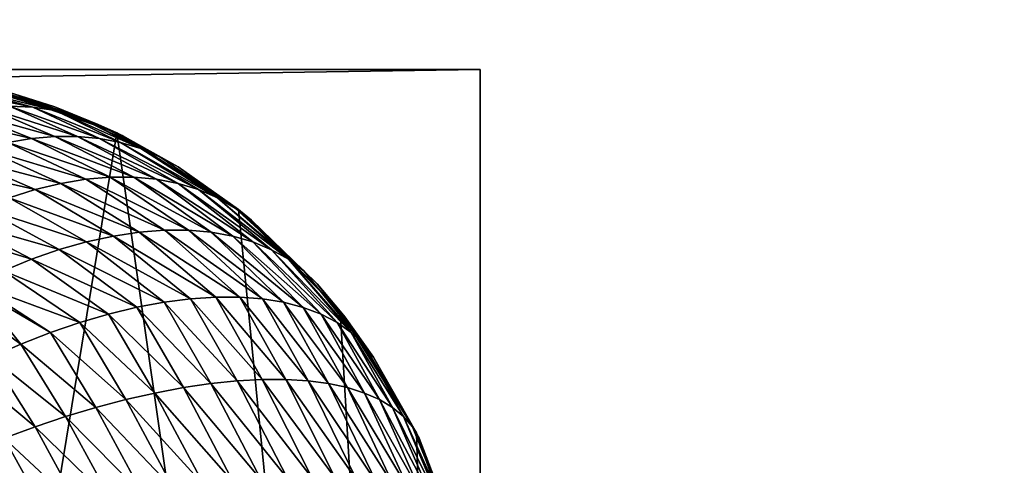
# Model space of a CAD drawing. Header units: inches. Extents: x -17.4 to 17.4, y -0.1 to 14.
# Tile 301 of 327: x 15.2924 to 15.3568, y 0.5066 to 0.5357. Entities that reach past the tile are written whole.
import ezdxf

# ---------------------------------------------------------------- set-up
doc = ezdxf.new("R2010")
doc.units = ezdxf.units.IN
doc.header["$LTSCALE"] = 65.185185
doc.header["$MEASUREMENT"] = 0
for name, color, linetype in [('10', 7, 'CONTINUOUS'), ('149', 7, 'CONTINUOUS'), ('155', 7, 'CONTINUOUS'), ('159', 7, 'CONTINUOUS'), ('182', 7, 'CONTINUOUS'), ('190', 7, 'CONTINUOUS'), ('195', 7, 'CONTINUOUS'), ('2', 7, 'CONTINUOUS'), ('202', 7, 'CONTINUOUS'), ('204', 7, 'CONTINUOUS'), ('343', 7, 'CONTINUOUS'), ('344', 7, 'CONTINUOUS'), ('348', 7, 'CONTINUOUS'), ('351', 7, 'CONTINUOUS'), ('5', 7, 'CONTINUOUS'), ('8', 7, 'CONTINUOUS')]:
    doc.layers.add(name, color=color, linetype=linetype)

msp = doc.modelspace()

# ---------------------------------------------------------------- linework, layer by layer
at = {"layer": '10', "color": 7, "linetype": 'CONTINUOUS'}
for points in [[(16.2925, 0.690851, 13.216), (16.2925, 0.147442, 13.216), (-16.2925, 0.147442, 13.216), (16.2925, 0.690851, 13.216)], [(16.2925, 0.690851, 13.216), (-16.2925, 0.147442, 13.216), (6.4675, 0.628351, 13.216), (16.2925, 0.690851, 13.216)]]:
    msp.add_3dface(points, dxfattribs=at)
at = {"layer": '149', "color": 7, "linetype": 'CONTINUOUS'}
for points in [[(15.298723, 0.528341, 1.3435), (15.289846, 0.531447, 1.3435), (15.2925, 0.4905, 1.3435), (15.298723, 0.528341, 1.3435)], [(15.2925, 0.4905, 1.3435), (15.289846, 0.531447, 1.3435), (15.291913, 0.494208, 1.3435), (15.2925, 0.4905, 1.3435)], [(15.3225, 0.3625, 1.3435), (15.298723, 0.528341, 1.3435), (15.2925, 0.4905, 1.3435), (15.3225, 0.3625, 1.3435)], [(15.298723, 0.528341, 1.3435), (15.3225, 0.3625, 1.3435), (15.306687, 0.523337, 1.3435), (15.298723, 0.528341, 1.3435)], [(15.306687, 0.523337, 1.3435), (15.3225, 0.3625, 1.3435), (15.313337, 0.516687, 1.3435), (15.306687, 0.523337, 1.3435)], [(15.313337, 0.516687, 1.3435), (15.3225, 0.3625, 1.3435), (15.318341, 0.508723, 1.3435), (15.313337, 0.516687, 1.3435)], [(15.318341, 0.508723, 1.3435), (15.3225, 0.3625, 1.3435), (15.321447, 0.499846, 1.3435), (15.318341, 0.508723, 1.3435)]]:
    msp.add_3dface(points, dxfattribs=at)
at = {"layer": '155', "color": 7, "linetype": 'CONTINUOUS'}
for points in [[(15.289846, 0.531447, 1.3435), (15.298723, 0.528341, 1.3435), (15.290055, 0.531399, 0.94527), (15.289846, 0.531447, 1.3435)], [(15.290055, 0.531399, 0.94527), (15.298723, 0.528341, 1.3435), (15.291995, 0.530896, 0.944716), (15.290055, 0.531399, 0.94527)], [(15.291995, 0.530896, 0.944716), (15.298723, 0.528341, 1.3435), (15.294665, 0.530039, 0.943953), (15.291995, 0.530896, 0.944716)], [(15.294665, 0.530039, 0.943953), (15.298723, 0.528341, 1.3435), (15.297517, 0.528898, 0.943138), (15.294665, 0.530039, 0.943953)], [(15.297517, 0.528898, 0.943138), (15.298723, 0.528341, 1.3435), (15.299077, 0.528168, 0.942692), (15.297517, 0.528898, 0.943138)], [(15.298723, 0.528341, 1.3435), (15.306687, 0.523337, 1.3435), (15.299077, 0.528168, 0.942692), (15.298723, 0.528341, 1.3435)], [(15.299077, 0.528168, 0.942692), (15.306687, 0.523337, 1.3435), (15.302737, 0.52613, 0.941646), (15.299077, 0.528168, 0.942692)], [(15.302737, 0.52613, 0.941646), (15.306687, 0.523337, 1.3435), (15.30707, 0.523027, 0.940408), (15.302737, 0.52613, 0.941646)], [(15.306687, 0.523337, 1.3435), (15.313337, 0.516687, 1.3435), (15.30707, 0.523027, 0.940408), (15.306687, 0.523337, 1.3435)], [(15.30707, 0.523027, 0.940408), (15.313337, 0.516687, 1.3435), (15.307546, 0.522633, 0.940273), (15.30707, 0.523027, 0.940408)], [(15.307546, 0.522633, 0.940273), (15.313337, 0.516687, 1.3435), (15.311843, 0.518458, 0.939045), (15.307546, 0.522633, 0.940273)], [(15.311843, 0.518458, 0.939045), (15.313337, 0.516687, 1.3435), (15.313643, 0.516298, 0.93853), (15.311843, 0.518458, 0.939045)], [(15.313337, 0.516687, 1.3435), (15.318341, 0.508723, 1.3435), (15.313643, 0.516298, 0.93853), (15.313337, 0.516687, 1.3435)], [(15.313643, 0.516298, 0.93853), (15.318341, 0.508723, 1.3435), (15.31553, 0.513672, 0.937991), (15.313643, 0.516298, 0.93853)], [(15.31553, 0.513672, 0.937991), (15.318341, 0.508723, 1.3435), (15.31851, 0.508368, 0.93714), (15.31553, 0.513672, 0.937991)], [(15.318341, 0.508723, 1.3435), (15.321447, 0.499846, 1.3435), (15.31851, 0.508368, 0.93714), (15.318341, 0.508723, 1.3435)], [(15.31851, 0.508368, 0.93714), (15.321447, 0.499846, 1.3435), (15.320705, 0.502649, 0.936513), (15.31851, 0.508368, 0.93714)]]:
    msp.add_3dface(points, dxfattribs=at)
at = {"layer": '159', "color": 7, "linetype": 'CONTINUOUS'}
for points in [[(15.286583, 0.531391, 0.939166), (15.287968, 0.531453, 0.940533), (15.293228, 0.530023, 0.938351), (15.286583, 0.531391, 0.939166)], [(15.291705, 0.530098, 0.936795), (15.286583, 0.531391, 0.939166), (15.293228, 0.530023, 0.938351), (15.291705, 0.530098, 0.936795)], [(15.287968, 0.531453, 0.940533), (15.289335, 0.531391, 0.941917), (15.294709, 0.529797, 0.939933), (15.287968, 0.531453, 0.940533)], [(15.293228, 0.530023, 0.938351), (15.287968, 0.531453, 0.940533), (15.294709, 0.529797, 0.939933), (15.293228, 0.530023, 0.938351)], [(15.289335, 0.531391, 0.941917), (15.290678, 0.531205, 0.943314), (15.296141, 0.529421, 0.941531), (15.289335, 0.531391, 0.941917)], [(15.294709, 0.529797, 0.939933), (15.289335, 0.531391, 0.941917), (15.296141, 0.529421, 0.941531), (15.294709, 0.529797, 0.939933)], [(15.290678, 0.531205, 0.943314), (15.291995, 0.530896, 0.944716), (15.296141, 0.529421, 0.941531), (15.290678, 0.531205, 0.943314)], [(15.291995, 0.530896, 0.944716), (15.294665, 0.530039, 0.943953), (15.296141, 0.529421, 0.941531), (15.291995, 0.530896, 0.944716)], [(15.286969, 0.529421, 0.932359), (15.288567, 0.529797, 0.933791), (15.293155, 0.527977, 0.930916), (15.286969, 0.529421, 0.932359)], [(15.288567, 0.529797, 0.933791), (15.290149, 0.530023, 0.935272), (15.294673, 0.528111, 0.93235), (15.288567, 0.529797, 0.933791)], [(15.293155, 0.527977, 0.930916), (15.288567, 0.529797, 0.933791), (15.294673, 0.528111, 0.93235), (15.293155, 0.527977, 0.930916)], [(15.290149, 0.530023, 0.935272), (15.291705, 0.530098, 0.936795), (15.296152, 0.528111, 0.93383), (15.290149, 0.530023, 0.935272)], [(15.294673, 0.528111, 0.93235), (15.290149, 0.530023, 0.935272), (15.296152, 0.528111, 0.93383), (15.294673, 0.528111, 0.93235)], [(15.291705, 0.530098, 0.936795), (15.293228, 0.530023, 0.938351), (15.297586, 0.527977, 0.935347), (15.291705, 0.530098, 0.936795)], [(15.296152, 0.528111, 0.93383), (15.291705, 0.530098, 0.936795), (15.297586, 0.527977, 0.935347), (15.296152, 0.528111, 0.93383)], [(15.293228, 0.530023, 0.938351), (15.294709, 0.529797, 0.939933), (15.298968, 0.527711, 0.936895), (15.293228, 0.530023, 0.938351)], [(15.297586, 0.527977, 0.935347), (15.293228, 0.530023, 0.938351), (15.298968, 0.527711, 0.936895), (15.297586, 0.527977, 0.935347)], [(15.294665, 0.530039, 0.943953), (15.297517, 0.528898, 0.943138), (15.296141, 0.529421, 0.941531), (15.294665, 0.530039, 0.943953)], [(15.294709, 0.529797, 0.939933), (15.296141, 0.529421, 0.941531), (15.300291, 0.527313, 0.938466), (15.294709, 0.529797, 0.939933)], [(15.298968, 0.527711, 0.936895), (15.294709, 0.529797, 0.939933), (15.300291, 0.527313, 0.938466), (15.298968, 0.527711, 0.936895)], [(15.291607, 0.527711, 0.929534), (15.286969, 0.529421, 0.932359), (15.293155, 0.527977, 0.930916), (15.291607, 0.527711, 0.929534)], [(15.296141, 0.529421, 0.941531), (15.297517, 0.528898, 0.943138), (15.301548, 0.526786, 0.940053), (15.296141, 0.529421, 0.941531)], [(15.300291, 0.527313, 0.938466), (15.296141, 0.529421, 0.941531), (15.301548, 0.526786, 0.940053), (15.300291, 0.527313, 0.938466)], [(15.297517, 0.528898, 0.943138), (15.299077, 0.528168, 0.942692), (15.301548, 0.526786, 0.940053), (15.297517, 0.528898, 0.943138)], [(15.290036, 0.527314, 0.928211), (15.291607, 0.527711, 0.929534), (15.296704, 0.525309, 0.927182), (15.290036, 0.527314, 0.928211)], [(15.291607, 0.527711, 0.929534), (15.293155, 0.527977, 0.930916), (15.298299, 0.525445, 0.928663), (15.291607, 0.527711, 0.929534)], [(15.296704, 0.525309, 0.927182), (15.291607, 0.527711, 0.929534), (15.298299, 0.525445, 0.928663), (15.296704, 0.525309, 0.927182)], [(15.293155, 0.527977, 0.930916), (15.294673, 0.528111, 0.93235), (15.299841, 0.525444, 0.930205), (15.293155, 0.527977, 0.930916)], [(15.298299, 0.525445, 0.928663), (15.293155, 0.527977, 0.930916), (15.299841, 0.525444, 0.930205), (15.298299, 0.525445, 0.928663)], [(15.294673, 0.528111, 0.93235), (15.296152, 0.528111, 0.93383), (15.301322, 0.525308, 0.9318), (15.294673, 0.528111, 0.93235)], [(15.299841, 0.525444, 0.930205), (15.294673, 0.528111, 0.93235), (15.301322, 0.525308, 0.9318), (15.299841, 0.525444, 0.930205)], [(15.296152, 0.528111, 0.93383), (15.297586, 0.527977, 0.935347), (15.302733, 0.525036, 0.93344), (15.296152, 0.528111, 0.93383)], [(15.301322, 0.525308, 0.9318), (15.296152, 0.528111, 0.93383), (15.302733, 0.525036, 0.93344), (15.301322, 0.525308, 0.9318)], [(15.297586, 0.527977, 0.935347), (15.298968, 0.527711, 0.936895), (15.304068, 0.524631, 0.935117), (15.297586, 0.527977, 0.935347)], [(15.302733, 0.525036, 0.93344), (15.297586, 0.527977, 0.935347), (15.304068, 0.524631, 0.935117), (15.302733, 0.525036, 0.93344)], [(15.298968, 0.527711, 0.936895), (15.300291, 0.527313, 0.938466), (15.305319, 0.524093, 0.93682), (15.298968, 0.527711, 0.936895)], [(15.304068, 0.524631, 0.935117), (15.298968, 0.527711, 0.936895), (15.305319, 0.524093, 0.93682), (15.304068, 0.524631, 0.935117)], [(15.299077, 0.528168, 0.942692), (15.302737, 0.52613, 0.941646), (15.301548, 0.526786, 0.940053), (15.299077, 0.528168, 0.942692)], [(15.28845, 0.526787, 0.926953), (15.290036, 0.527314, 0.928211), (15.295064, 0.525037, 0.92577), (15.28845, 0.526787, 0.926953)], [(15.295064, 0.525037, 0.92577), (15.290036, 0.527314, 0.928211), (15.296704, 0.525309, 0.927182), (15.295064, 0.525037, 0.92577)], [(15.300291, 0.527313, 0.938466), (15.301548, 0.526786, 0.940053), (15.30648, 0.523426, 0.938542), (15.300291, 0.527313, 0.938466)], [(15.305319, 0.524093, 0.93682), (15.300291, 0.527313, 0.938466), (15.30648, 0.523426, 0.938542), (15.305319, 0.524093, 0.93682)], [(15.286853, 0.526131, 0.925764), (15.28845, 0.526787, 0.926953), (15.293387, 0.524632, 0.924435), (15.286853, 0.526131, 0.925764)], [(15.293387, 0.524632, 0.924435), (15.28845, 0.526787, 0.926953), (15.295064, 0.525037, 0.92577), (15.293387, 0.524632, 0.924435)], [(15.301548, 0.526786, 0.940053), (15.302737, 0.52613, 0.941646), (15.30648, 0.523426, 0.938542), (15.301548, 0.526786, 0.940053)], [(15.291684, 0.524094, 0.923184), (15.286853, 0.526131, 0.925764), (15.293387, 0.524632, 0.924435), (15.291684, 0.524094, 0.923184)], [(15.302737, 0.52613, 0.941646), (15.30707, 0.523027, 0.940408), (15.30648, 0.523426, 0.938542), (15.302737, 0.52613, 0.941646)], [(15.295064, 0.525037, 0.92577), (15.296704, 0.525309, 0.927182), (15.30184, 0.521982, 0.925093), (15.295064, 0.525037, 0.92577)], [(15.296704, 0.525309, 0.927182), (15.298299, 0.525445, 0.928663), (15.303411, 0.521982, 0.926665), (15.296704, 0.525309, 0.927182)], [(15.30184, 0.521982, 0.925093), (15.296704, 0.525309, 0.927182), (15.303411, 0.521982, 0.926665), (15.30184, 0.521982, 0.925093)], [(15.298299, 0.525445, 0.928663), (15.299841, 0.525444, 0.930205), (15.304906, 0.521852, 0.928304), (15.298299, 0.525445, 0.928663)], [(15.303411, 0.521982, 0.926665), (15.298299, 0.525445, 0.928663), (15.304906, 0.521852, 0.928304), (15.303411, 0.521982, 0.926665)], [(15.299841, 0.525444, 0.930205), (15.301322, 0.525308, 0.9318), (15.306316, 0.521595, 0.930003), (15.299841, 0.525444, 0.930205)], [(15.304906, 0.521852, 0.928304), (15.299841, 0.525444, 0.930205), (15.306316, 0.521595, 0.930003), (15.304906, 0.521852, 0.928304)], [(15.301322, 0.525308, 0.9318), (15.302733, 0.525036, 0.93344), (15.307634, 0.521211, 0.931751), (15.301322, 0.525308, 0.9318)], [(15.306316, 0.521595, 0.930003), (15.301322, 0.525308, 0.9318), (15.307634, 0.521211, 0.931751), (15.306316, 0.521595, 0.930003)], [(15.291684, 0.524094, 0.923184), (15.293387, 0.524632, 0.924435), (15.298502, 0.521596, 0.922187), (15.291684, 0.524094, 0.923184)], [(15.293387, 0.524632, 0.924435), (15.295064, 0.525037, 0.92577), (15.3002, 0.521853, 0.923598), (15.293387, 0.524632, 0.924435)], [(15.298502, 0.521596, 0.922187), (15.293387, 0.524632, 0.924435), (15.3002, 0.521853, 0.923598), (15.298502, 0.521596, 0.922187)], [(15.3002, 0.521853, 0.923598), (15.295064, 0.525037, 0.92577), (15.30184, 0.521982, 0.925093), (15.3002, 0.521853, 0.923598)], [(15.302733, 0.525036, 0.93344), (15.304068, 0.524631, 0.935117), (15.308851, 0.520702, 0.933539), (15.302733, 0.525036, 0.93344)], [(15.307634, 0.521211, 0.931751), (15.302733, 0.525036, 0.93344), (15.308851, 0.520702, 0.933539), (15.307634, 0.521211, 0.931751)], [(15.304068, 0.524631, 0.935117), (15.305319, 0.524093, 0.93682), (15.309963, 0.520071, 0.935358), (15.304068, 0.524631, 0.935117)], [(15.308851, 0.520702, 0.933539), (15.304068, 0.524631, 0.935117), (15.309963, 0.520071, 0.935358), (15.308851, 0.520702, 0.933539)], [(15.289962, 0.523428, 0.922023), (15.291684, 0.524094, 0.923184), (15.296754, 0.521212, 0.92087), (15.289962, 0.523428, 0.922023)], [(15.296754, 0.521212, 0.92087), (15.291684, 0.524094, 0.923184), (15.298502, 0.521596, 0.922187), (15.296754, 0.521212, 0.92087)], [(15.305319, 0.524093, 0.93682), (15.30648, 0.523426, 0.938542), (15.310961, 0.519322, 0.937196), (15.305319, 0.524093, 0.93682)], [(15.309963, 0.520071, 0.935358), (15.305319, 0.524093, 0.93682), (15.310961, 0.519322, 0.937196), (15.309963, 0.520071, 0.935358)], [(15.288227, 0.522633, 0.920955), (15.289962, 0.523428, 0.922023), (15.294966, 0.520704, 0.919652), (15.288227, 0.522633, 0.920955)], [(15.294966, 0.520704, 0.919652), (15.289962, 0.523428, 0.922023), (15.296754, 0.521212, 0.92087), (15.294966, 0.520704, 0.919652)], [(15.30707, 0.523027, 0.940408), (15.307546, 0.522633, 0.940273), (15.30648, 0.523426, 0.938542), (15.30707, 0.523027, 0.940408)], [(15.30648, 0.523426, 0.938542), (15.307546, 0.522633, 0.940273), (15.310961, 0.519322, 0.937196), (15.30648, 0.523426, 0.938542)], [(15.288603, 0.52148, 0.91964), (15.288227, 0.522633, 0.920955), (15.293147, 0.520073, 0.91854), (15.288603, 0.52148, 0.91964)], [(15.293147, 0.520073, 0.91854), (15.288227, 0.522633, 0.920955), (15.294966, 0.520704, 0.919652), (15.293147, 0.520073, 0.91854)], [(15.307546, 0.522633, 0.940273), (15.311843, 0.518458, 0.939045), (15.310961, 0.519322, 0.937196), (15.307546, 0.522633, 0.940273)], [(15.3002, 0.521853, 0.923598), (15.30184, 0.521982, 0.925093), (15.306776, 0.517603, 0.9233), (15.3002, 0.521853, 0.923598)], [(15.30184, 0.521982, 0.925093), (15.303411, 0.521982, 0.926665), (15.30826, 0.51749, 0.924954), (15.30184, 0.521982, 0.925093)], [(15.306776, 0.517603, 0.9233), (15.30184, 0.521982, 0.925093), (15.30826, 0.51749, 0.924954), (15.306776, 0.517603, 0.9233)], [(15.303411, 0.521982, 0.926665), (15.304906, 0.521852, 0.928304), (15.309646, 0.517265, 0.92668), (15.303411, 0.521982, 0.926665)], [(15.30826, 0.51749, 0.924954), (15.303411, 0.521982, 0.926665), (15.309646, 0.517265, 0.92668), (15.30826, 0.51749, 0.924954)], [(15.291309, 0.519324, 0.917541), (15.288603, 0.52148, 0.91964), (15.293147, 0.520073, 0.91854), (15.291309, 0.519324, 0.917541)], [(15.296754, 0.521212, 0.92087), (15.298502, 0.521596, 0.922187), (15.303548, 0.51749, 0.920242), (15.296754, 0.521212, 0.92087)], [(15.298502, 0.521596, 0.922187), (15.3002, 0.521853, 0.923598), (15.305202, 0.517603, 0.921726), (15.298502, 0.521596, 0.922187)], [(15.303548, 0.51749, 0.920242), (15.298502, 0.521596, 0.922187), (15.305202, 0.517603, 0.921726), (15.303548, 0.51749, 0.920242)], [(15.305202, 0.517603, 0.921726), (15.3002, 0.521853, 0.923598), (15.306776, 0.517603, 0.9233), (15.305202, 0.517603, 0.921726)], [(15.304906, 0.521852, 0.928304), (15.306316, 0.521595, 0.930003), (15.310927, 0.516929, 0.928469), (15.304906, 0.521852, 0.928304)], [(15.309646, 0.517265, 0.92668), (15.304906, 0.521852, 0.928304), (15.310927, 0.516929, 0.928469), (15.309646, 0.517265, 0.92668)], [(15.306316, 0.521595, 0.930003), (15.307634, 0.521211, 0.931751), (15.312096, 0.516485, 0.93031), (15.306316, 0.521595, 0.930003)], [(15.310927, 0.516929, 0.928469), (15.306316, 0.521595, 0.930003), (15.312096, 0.516485, 0.93031), (15.310927, 0.516929, 0.928469)], [(15.293147, 0.520073, 0.91854), (15.294966, 0.520704, 0.919652), (15.300033, 0.51693, 0.917574), (15.293147, 0.520073, 0.91854)], [(15.294966, 0.520704, 0.919652), (15.296754, 0.521212, 0.92087), (15.301822, 0.517266, 0.918855), (15.294966, 0.520704, 0.919652)], [(15.300033, 0.51693, 0.917574), (15.294966, 0.520704, 0.919652), (15.301822, 0.517266, 0.918855), (15.300033, 0.51693, 0.917574)], [(15.301822, 0.517266, 0.918855), (15.296754, 0.521212, 0.92087), (15.303548, 0.51749, 0.920242), (15.301822, 0.517266, 0.918855)], [(15.307634, 0.521211, 0.931751), (15.308851, 0.520702, 0.933539), (15.313146, 0.515933, 0.932193), (15.307634, 0.521211, 0.931751)], [(15.312096, 0.516485, 0.93031), (15.307634, 0.521211, 0.931751), (15.313146, 0.515933, 0.932193), (15.312096, 0.516485, 0.93031)], [(15.308851, 0.520702, 0.933539), (15.309963, 0.520071, 0.935358), (15.314071, 0.515279, 0.934108), (15.308851, 0.520702, 0.933539)], [(15.313146, 0.515933, 0.932193), (15.308851, 0.520702, 0.933539), (15.314071, 0.515279, 0.934108), (15.313146, 0.515933, 0.932193)], [(15.291309, 0.519324, 0.917541), (15.293147, 0.520073, 0.91854), (15.298192, 0.516485, 0.916405), (15.291309, 0.519324, 0.917541)], [(15.298192, 0.516485, 0.916405), (15.293147, 0.520073, 0.91854), (15.300033, 0.51693, 0.917574), (15.298192, 0.516485, 0.916405)], [(15.309963, 0.520071, 0.935358), (15.310961, 0.519322, 0.937196), (15.314867, 0.514524, 0.936045), (15.309963, 0.520071, 0.935358)], [(15.314071, 0.515279, 0.934108), (15.309963, 0.520071, 0.935358), (15.314867, 0.514524, 0.936045), (15.314071, 0.515279, 0.934108)], [(15.289455, 0.518457, 0.916657), (15.291309, 0.519324, 0.917541), (15.296309, 0.515934, 0.915355), (15.289455, 0.518457, 0.916657)], [(15.296309, 0.515934, 0.915355), (15.291309, 0.519324, 0.917541), (15.298192, 0.516485, 0.916405), (15.296309, 0.515934, 0.915355)], [(15.310961, 0.519322, 0.937196), (15.311843, 0.518458, 0.939045), (15.314867, 0.514524, 0.936045), (15.310961, 0.519322, 0.937196)], [(15.289543, 0.518108, 0.916349), (15.289455, 0.518457, 0.916657), (15.294394, 0.51528, 0.91443), (15.289543, 0.518108, 0.916349)], [(15.294394, 0.51528, 0.91443), (15.289455, 0.518457, 0.916657), (15.296309, 0.515934, 0.915355), (15.294394, 0.51528, 0.91443)], [(15.289969, 0.516298, 0.914857), (15.289543, 0.518108, 0.916349), (15.292458, 0.514525, 0.913634), (15.289969, 0.516298, 0.914857)], [(15.292458, 0.514525, 0.913634), (15.289543, 0.518108, 0.916349), (15.294394, 0.51528, 0.91443), (15.292458, 0.514525, 0.913634)], [(15.311843, 0.518458, 0.939045), (15.313643, 0.516298, 0.93853), (15.314867, 0.514524, 0.936045), (15.311843, 0.518458, 0.939045)], [(15.301822, 0.517266, 0.918855), (15.303548, 0.51749, 0.920242), (15.306598, 0.512115, 0.91726), (15.301822, 0.517266, 0.918855)], [(15.303548, 0.51749, 0.920242), (15.305202, 0.517603, 0.921726), (15.308239, 0.512203, 0.918711), (15.303548, 0.51749, 0.920242)], [(15.306598, 0.512115, 0.91726), (15.303548, 0.51749, 0.920242), (15.308239, 0.512203, 0.918711), (15.306598, 0.512115, 0.91726)], [(15.305202, 0.517603, 0.921726), (15.306776, 0.517603, 0.9233), (15.309789, 0.512203, 0.920262), (15.305202, 0.517603, 0.921726)], [(15.308239, 0.512203, 0.918711), (15.305202, 0.517603, 0.921726), (15.309789, 0.512203, 0.920262), (15.308239, 0.512203, 0.918711)], [(15.306776, 0.517603, 0.9233), (15.30826, 0.51749, 0.924954), (15.311241, 0.512115, 0.921902), (15.306776, 0.517603, 0.9233)], [(15.309789, 0.512203, 0.920262), (15.306776, 0.517603, 0.9233), (15.311241, 0.512115, 0.921902), (15.309789, 0.512203, 0.920262)], [(15.30826, 0.51749, 0.924954), (15.309646, 0.517265, 0.92668), (15.312586, 0.511938, 0.923624), (15.30826, 0.51749, 0.924954)], [(15.311241, 0.512115, 0.921902), (15.30826, 0.51749, 0.924954), (15.312586, 0.511938, 0.923624), (15.311241, 0.512115, 0.921902)], [(15.298192, 0.516485, 0.916405), (15.300033, 0.51693, 0.917574), (15.303083, 0.511674, 0.914682), (15.298192, 0.516485, 0.916405)], [(15.300033, 0.51693, 0.917574), (15.301822, 0.517266, 0.918855), (15.304876, 0.511938, 0.915914), (15.300033, 0.51693, 0.917574)], [(15.303083, 0.511674, 0.914682), (15.300033, 0.51693, 0.917574), (15.304876, 0.511938, 0.915914), (15.303083, 0.511674, 0.914682)], [(15.304876, 0.511938, 0.915914), (15.301822, 0.517266, 0.918855), (15.306598, 0.512115, 0.91726), (15.304876, 0.511938, 0.915914)], [(15.309646, 0.517265, 0.92668), (15.310927, 0.516929, 0.928469), (15.313818, 0.511674, 0.925418), (15.309646, 0.517265, 0.92668)], [(15.312586, 0.511938, 0.923624), (15.309646, 0.517265, 0.92668), (15.313818, 0.511674, 0.925418), (15.312586, 0.511938, 0.923624)], [(15.310927, 0.516929, 0.928469), (15.312096, 0.516485, 0.93031), (15.314931, 0.511324, 0.927274), (15.310927, 0.516929, 0.928469)], [(15.313818, 0.511674, 0.925418), (15.310927, 0.516929, 0.928469), (15.314931, 0.511324, 0.927274), (15.313818, 0.511674, 0.925418)], [(15.290508, 0.513673, 0.912971), (15.289969, 0.516298, 0.914857), (15.292458, 0.514525, 0.913634), (15.290508, 0.513673, 0.912971)], [(15.296309, 0.515934, 0.915355), (15.298192, 0.516485, 0.916405), (15.301226, 0.511324, 0.913569), (15.296309, 0.515934, 0.915355)], [(15.301226, 0.511324, 0.913569), (15.298192, 0.516485, 0.916405), (15.303083, 0.511674, 0.914682), (15.301226, 0.511324, 0.913569)], [(15.312096, 0.516485, 0.93031), (15.313146, 0.515933, 0.932193), (15.315917, 0.51089, 0.929183), (15.312096, 0.516485, 0.93031)], [(15.314931, 0.511324, 0.927274), (15.312096, 0.516485, 0.93031), (15.315917, 0.51089, 0.929183), (15.314931, 0.511324, 0.927274)], [(15.313643, 0.516298, 0.93853), (15.31553, 0.513672, 0.937991), (15.314867, 0.514524, 0.936045), (15.313643, 0.516298, 0.93853)], [(15.294394, 0.51528, 0.91443), (15.296309, 0.515934, 0.915355), (15.299317, 0.51089, 0.912583), (15.294394, 0.51528, 0.91443)], [(15.299317, 0.51089, 0.912583), (15.296309, 0.515934, 0.915355), (15.301226, 0.511324, 0.913569), (15.299317, 0.51089, 0.912583)], [(15.313146, 0.515933, 0.932193), (15.314071, 0.515279, 0.934108), (15.316773, 0.510375, 0.931135), (15.313146, 0.515933, 0.932193)], [(15.315917, 0.51089, 0.929183), (15.313146, 0.515933, 0.932193), (15.316773, 0.510375, 0.931135), (15.315917, 0.51089, 0.929183)], [(15.292458, 0.514525, 0.913634), (15.294394, 0.51528, 0.91443), (15.297365, 0.510375, 0.911728), (15.292458, 0.514525, 0.913634)], [(15.297365, 0.510375, 0.911728), (15.294394, 0.51528, 0.91443), (15.299317, 0.51089, 0.912583), (15.297365, 0.510375, 0.911728)], [(15.314071, 0.515279, 0.934108), (15.314867, 0.514524, 0.936045), (15.317492, 0.50978, 0.933119), (15.314071, 0.515279, 0.934108)], [(15.316773, 0.510375, 0.931135), (15.314071, 0.515279, 0.934108), (15.317492, 0.50978, 0.933119), (15.316773, 0.510375, 0.931135)], [(15.290508, 0.513673, 0.912971), (15.292458, 0.514525, 0.913634), (15.295381, 0.50978, 0.911008), (15.290508, 0.513673, 0.912971)], [(15.295381, 0.50978, 0.911008), (15.292458, 0.514525, 0.913634), (15.297365, 0.510375, 0.911728), (15.295381, 0.50978, 0.911008)], [(15.314867, 0.514524, 0.936045), (15.31553, 0.513672, 0.937991), (15.318072, 0.50911, 0.935124), (15.314867, 0.514524, 0.936045)], [(15.317492, 0.50978, 0.933119), (15.314867, 0.514524, 0.936045), (15.318072, 0.50911, 0.935124), (15.317492, 0.50978, 0.933119)], [(15.290955, 0.511116, 0.911408), (15.290508, 0.513673, 0.912971), (15.293376, 0.50911, 0.910428), (15.290955, 0.511116, 0.911408)], [(15.293376, 0.50911, 0.910428), (15.290508, 0.513673, 0.912971), (15.295381, 0.50978, 0.911008), (15.293376, 0.50911, 0.910428)], [(15.31553, 0.513672, 0.937991), (15.31851, 0.508368, 0.93714), (15.318072, 0.50911, 0.935124), (15.31553, 0.513672, 0.937991)], [(15.301226, 0.511324, 0.913569), (15.303083, 0.511674, 0.914682), (15.306354, 0.505474, 0.912822), (15.301226, 0.511324, 0.913569)], [(15.303083, 0.511674, 0.914682), (15.304876, 0.511938, 0.915914), (15.308167, 0.505634, 0.914104), (15.303083, 0.511674, 0.914682)], [(15.306354, 0.505474, 0.912822), (15.303083, 0.511674, 0.914682), (15.308167, 0.505634, 0.914104), (15.306354, 0.505474, 0.912822)], [(15.304876, 0.511938, 0.915914), (15.306598, 0.512115, 0.91726), (15.309892, 0.50573, 0.915509), (15.304876, 0.511938, 0.915914)], [(15.308167, 0.505634, 0.914104), (15.304876, 0.511938, 0.915914), (15.309892, 0.50573, 0.915509), (15.308167, 0.505634, 0.914104)], [(15.306598, 0.512115, 0.91726), (15.308239, 0.512203, 0.918711), (15.311517, 0.505762, 0.917031), (15.306598, 0.512115, 0.91726)], [(15.309892, 0.50573, 0.915509), (15.306598, 0.512115, 0.91726), (15.311517, 0.505762, 0.917031), (15.309892, 0.50573, 0.915509)], [(15.308239, 0.512203, 0.918711), (15.309789, 0.512203, 0.920262), (15.313035, 0.505728, 0.918659), (15.308239, 0.512203, 0.918711)], [(15.311517, 0.505762, 0.917031), (15.308239, 0.512203, 0.918711), (15.313035, 0.505728, 0.918659), (15.311517, 0.505762, 0.917031)], [(15.309789, 0.512203, 0.920262), (15.311241, 0.512115, 0.921902), (15.314437, 0.50563, 0.920386), (15.309789, 0.512203, 0.920262)], [(15.313035, 0.505728, 0.918659), (15.309789, 0.512203, 0.920262), (15.314437, 0.50563, 0.920386), (15.313035, 0.505728, 0.918659)], [(15.311241, 0.512115, 0.921902), (15.312586, 0.511938, 0.923624), (15.315715, 0.505468, 0.922202), (15.311241, 0.512115, 0.921902)], [(15.314437, 0.50563, 0.920386), (15.311241, 0.512115, 0.921902), (15.315715, 0.505468, 0.922202), (15.314437, 0.50563, 0.920386)], [(15.312586, 0.511938, 0.923624), (15.313818, 0.511674, 0.925418), (15.316863, 0.505242, 0.924097), (15.312586, 0.511938, 0.923624)], [(15.315715, 0.505468, 0.922202), (15.312586, 0.511938, 0.923624), (15.316863, 0.505242, 0.924097), (15.315715, 0.505468, 0.922202)], [(15.313818, 0.511674, 0.925418), (15.314931, 0.511324, 0.927274), (15.317874, 0.504954, 0.92606), (15.313818, 0.511674, 0.925418)], [(15.316863, 0.505242, 0.924097), (15.313818, 0.511674, 0.925418), (15.317874, 0.504954, 0.92606), (15.316863, 0.505242, 0.924097)], [(15.29136, 0.508368, 0.90999), (15.290955, 0.511116, 0.911408), (15.293376, 0.50911, 0.910428), (15.29136, 0.508368, 0.90999)], [(15.299317, 0.51089, 0.912583), (15.301226, 0.511324, 0.913569), (15.304462, 0.50525, 0.91167), (15.299317, 0.51089, 0.912583)], [(15.304462, 0.50525, 0.91167), (15.301226, 0.511324, 0.913569), (15.306354, 0.505474, 0.912822), (15.304462, 0.50525, 0.91167)], [(15.314931, 0.511324, 0.927274), (15.315917, 0.51089, 0.929183), (15.318741, 0.504606, 0.928081), (15.314931, 0.511324, 0.927274)], [(15.317874, 0.504954, 0.92606), (15.314931, 0.511324, 0.927274), (15.318741, 0.504606, 0.928081), (15.317874, 0.504954, 0.92606)], [(15.295381, 0.50978, 0.911008), (15.297365, 0.510375, 0.911728), (15.300481, 0.504617, 0.909783), (15.295381, 0.50978, 0.911008)], [(15.297365, 0.510375, 0.911728), (15.299317, 0.51089, 0.912583), (15.3025, 0.504964, 0.910655), (15.297365, 0.510375, 0.911728)], [(15.300481, 0.504617, 0.909783), (15.297365, 0.510375, 0.911728), (15.3025, 0.504964, 0.910655), (15.300481, 0.504617, 0.909783)], [(15.3025, 0.504964, 0.910655), (15.299317, 0.51089, 0.912583), (15.304462, 0.50525, 0.91167), (15.3025, 0.504964, 0.910655)], [(15.315917, 0.51089, 0.929183), (15.316773, 0.510375, 0.931135), (15.319462, 0.504199, 0.930148), (15.315917, 0.51089, 0.929183)], [(15.318741, 0.504606, 0.928081), (15.315917, 0.51089, 0.929183), (15.319462, 0.504199, 0.930148), (15.318741, 0.504606, 0.928081)], [(15.316773, 0.510375, 0.931135), (15.317492, 0.50978, 0.933119), (15.320031, 0.503735, 0.93225), (15.316773, 0.510375, 0.931135)], [(15.319462, 0.504199, 0.930148), (15.316773, 0.510375, 0.931135), (15.320031, 0.503735, 0.93225), (15.319462, 0.504199, 0.930148)], [(15.293376, 0.50911, 0.910428), (15.295381, 0.50978, 0.911008), (15.298416, 0.504212, 0.909058), (15.293376, 0.50911, 0.910428)], [(15.298416, 0.504212, 0.909058), (15.295381, 0.50978, 0.911008), (15.300481, 0.504617, 0.909783), (15.298416, 0.504212, 0.909058)], [(15.317492, 0.50978, 0.933119), (15.318072, 0.50911, 0.935124), (15.320446, 0.503218, 0.934376), (15.317492, 0.50978, 0.933119)], [(15.320031, 0.503735, 0.93225), (15.317492, 0.50978, 0.933119), (15.320446, 0.503218, 0.934376), (15.320031, 0.503735, 0.93225)], [(15.29136, 0.508368, 0.90999), (15.293376, 0.50911, 0.910428), (15.296314, 0.50375, 0.908484), (15.29136, 0.508368, 0.90999)], [(15.296314, 0.50375, 0.908484), (15.293376, 0.50911, 0.910428), (15.298416, 0.504212, 0.909058), (15.296314, 0.50375, 0.908484)], [(15.318072, 0.50911, 0.935124), (15.31851, 0.508368, 0.93714), (15.320446, 0.503218, 0.934376), (15.318072, 0.50911, 0.935124)], [(15.291857, 0.504066, 0.908251), (15.29136, 0.508368, 0.90999), (15.294189, 0.503235, 0.908064), (15.291857, 0.504066, 0.908251)], [(15.294189, 0.503235, 0.908064), (15.29136, 0.508368, 0.90999), (15.296314, 0.50375, 0.908484), (15.294189, 0.503235, 0.908064)], [(15.31851, 0.508368, 0.93714), (15.320705, 0.502649, 0.936513), (15.320446, 0.503218, 0.934376), (15.31851, 0.508368, 0.93714)]]:
    msp.add_3dface(points, dxfattribs=at)
at = {"layer": '182', "color": 7, "linetype": 'CONTINUOUS'}
for points in [[(0, 4.384488, 10.444836), (16.2925, 4.384488, 10.444836), (0, 0.287222, 10.444836), (0, 4.384488, 10.444836)], [(16.2925, 4.384488, 10.444836), (16.2925, 0.287222, 10.444836), (0, 0.287222, 10.444836), (16.2925, 4.384488, 10.444836)]]:
    msp.add_3dface(points, dxfattribs=at)
at = {"layer": '190', "linetype": 'CONTINUOUS'}
for points in [[(17.1875, 5), (-17.1875, 0.03), (13.911412, 14), (17.1875, 5)], [(17.1875, 5), (17.1875, 0.03), (-17.1875, 0.03), (17.1875, 5)]]:
    msp.add_3dface(points, dxfattribs=at)
at = {"layer": '195', "linetype": 'CONTINUOUS'}
for points in [[(17.1875, 0.03, 13.28), (17.1875, 2, 13.28), (-17.1875, 2, 13.28), (17.1875, 0.03, 13.28)], [(-17.1875, 0.03, 13.28), (17.1875, 0.03, 13.28), (-17.1875, 2, 13.28), (-17.1875, 0.03, 13.28)]]:
    msp.add_3dface(points, dxfattribs=at)
at = {"layer": '2', "color": 7, "linetype": 'CONTINUOUS'}
for points in [[(-16.2925, 0.287222, 10.444836), (-16.2925, 4.384488, 10.444836), (16.2925, 4.384488, 10.444836), (-16.2925, 0.287222, 10.444836)], [(16.2925, 0.287222, 10.444836), (-16.2925, 0.287222, 10.444836), (16.2925, 4.384488, 10.444836), (16.2925, 0.287222, 10.444836)]]:
    msp.add_3dface(points, dxfattribs=at)
at = {"layer": '202', "linetype": 'CONTINUOUS'}
for points in [[(-16.3225, 0, 0.061), (16.3225, 0, 0.061), (-16.3225, 2.375, 0.061), (-16.3225, 0, 0.061)], [(16.3225, 0, 0.061), (16.3225, 2.375, 0.061), (-16.3225, 2.375, 0.061), (16.3225, 0, 0.061)]]:
    msp.add_3dface(points, dxfattribs=at)
at = {"layer": '204', "linetype": 'CONTINUOUS'}
for points in [[(16.3225, 2.375, 10.444836), (16.3225, 0.226488, 10.444836), (-16.3225, 0.226488, 10.444836), (16.3225, 2.375, 10.444836)], [(-16.3225, 2.375, 10.444836), (16.3225, 2.375, 10.444836), (-16.3225, 0.226488, 10.444836), (-16.3225, 2.375, 10.444836)]]:
    msp.add_3dface(points, dxfattribs=at)
at = {"layer": '343', "linetype": 'CONTINUOUS'}
for points in [[(15.3225, 0.5325, 0.906), (15.3225, 0.0625, 0.906), (-15.3225, 0.0625, 0.906), (15.3225, 0.5325, 0.906)], [(15.3225, 0.5325, 0.906), (-15.3225, 0.0625, 0.906), (-15.3225, 0.5325, 0.906), (15.3225, 0.5325, 0.906)]]:
    msp.add_3dface(points, dxfattribs=at)
at = {"layer": '344', "linetype": 'CONTINUOUS'}
for points in [[(15.3225, 0.5325, 1.3435), (15.3225, 0.5325, 0.906), (-15.3225, 0.5325, 0.906), (15.3225, 0.5325, 1.3435)], [(15.3225, 0.5325, 1.3435), (-15.3225, 0.5325, 0.906), (-15.3225, 0.5325, 1.3435), (15.3225, 0.5325, 1.3435)]]:
    msp.add_3dface(points, dxfattribs=at)
at = {"layer": '348', "linetype": 'CONTINUOUS'}
for points in [[(15.3225, 0.5025, 1.3435), (15.3225, 0.5025, 0.936), (15.3225, 0.5325, 1.3435), (15.3225, 0.5025, 1.3435)], [(15.3225, 0.5325, 1.3435), (15.3225, 0.5025, 0.936), (15.3225, 0.5325, 0.906), (15.3225, 0.5325, 1.3435)], [(15.3225, 0.5325, 0.906), (15.3225, 0.5025, 0.936), (15.3225, 0.0625, 0.906), (15.3225, 0.5325, 0.906)]]:
    msp.add_3dface(points, dxfattribs=at)
at = {"layer": '351', "linetype": 'CONTINUOUS'}
for points in [[(15.3225, 0.5025, 1.3435), (15.3225, 0.5325, 1.3435), (-15.3225, 0.5325, 1.3435), (15.3225, 0.5025, 1.3435)], [(15.3225, 0.5025, 1.3435), (-15.3225, 0.5325, 1.3435), (-15.3225, 0.5025, 1.3435), (15.3225, 0.5025, 1.3435)]]:
    msp.add_3dface(points, dxfattribs=at)
at = {"layer": '5', "color": 7, "linetype": 'CONTINUOUS'}
for points in [[(-16.2925, 0.690851, 13.24), (-16.2925, 0.147442, 13.24), (16.2925, 0.147442, 13.24), (-16.2925, 0.690851, 13.24)], [(-6.4675, 0.628351, 13.24), (-16.2925, 0.690851, 13.24), (16.2925, 0.147442, 13.24), (-6.4675, 0.628351, 13.24)], [(-4.3425, 0.690851, 13.24), (-4.3425, 0.628351, 13.24), (16.2925, 0.147442, 13.24), (-4.3425, 0.690851, 13.24)], [(4.3425, 0.628351, 13.24), (-4.3425, 0.690851, 13.24), (16.2925, 0.147442, 13.24), (4.3425, 0.628351, 13.24)], [(4.405, 0.690851, 13.24), (4.405, 0.628351, 13.24), (16.2925, 0.147442, 13.24), (4.405, 0.690851, 13.24)], [(6.405, 0.628351, 13.24), (4.405, 0.690851, 13.24), (16.2925, 0.147442, 13.24), (6.405, 0.628351, 13.24)], [(6.4675, 0.690851, 13.24), (6.4675, 0.628351, 13.24), (16.2925, 0.147442, 13.24), (6.4675, 0.690851, 13.24)], [(16.2925, 0.690851, 13.24), (6.4675, 0.690851, 13.24), (16.2925, 0.147442, 13.24), (16.2925, 0.690851, 13.24)], [(-6.405, 0.628351, 13.24), (-6.4675, 0.628351, 13.24), (16.2925, 0.147442, 13.24), (-6.405, 0.628351, 13.24)], [(-4.405, 0.628351, 13.24), (-6.405, 0.628351, 13.24), (16.2925, 0.147442, 13.24), (-4.405, 0.628351, 13.24)], [(-4.3425, 0.628351, 13.24), (-4.405, 0.628351, 13.24), (16.2925, 0.147442, 13.24), (-4.3425, 0.628351, 13.24)], [(4.405, 0.628351, 13.24), (4.3425, 0.628351, 13.24), (16.2925, 0.147442, 13.24), (4.405, 0.628351, 13.24)], [(6.4675, 0.628351, 13.24), (6.405, 0.628351, 13.24), (16.2925, 0.147442, 13.24), (6.4675, 0.628351, 13.24)]]:
    msp.add_3dface(points, dxfattribs=at)
at = {"layer": '8', "color": 7, "linetype": 'CONTINUOUS'}
for points in [[(16.2925, 0.287222, 10.468836), (16.2925, 4.384488, 10.468836), (-16.2925, 4.384488, 10.468836), (16.2925, 0.287222, 10.468836)], [(16.2925, 0.287222, 10.468836), (-16.2925, 4.384488, 10.468836), (-16.2925, 0.287222, 10.468836), (16.2925, 0.287222, 10.468836)]]:
    msp.add_3dface(points, dxfattribs=at)

doc.saveas('drawing.dxf')
